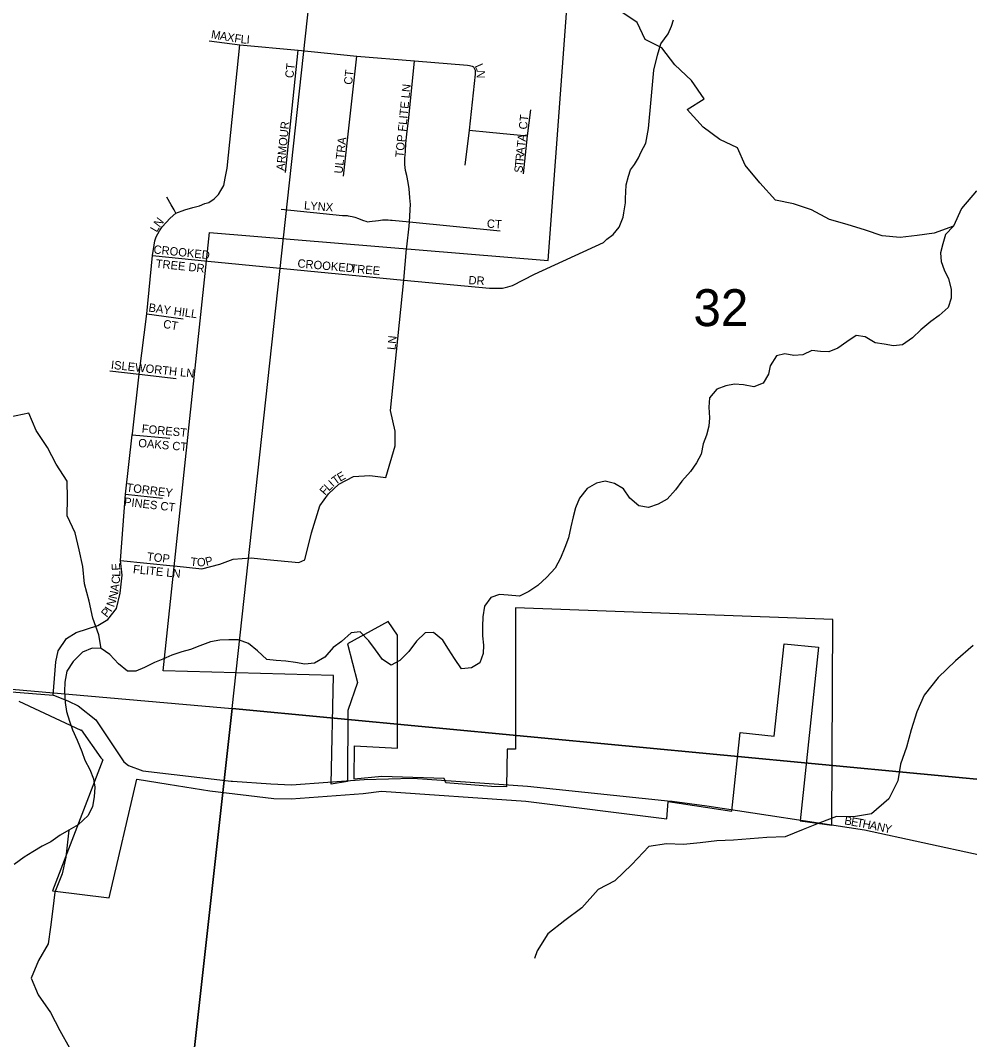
# Model space of a CAD drawing. Extents: x 0 to 1064, y 0 to 440.
# Drawn here: x 136.46 to 153.68, y 176.64 to 195.14 of the extents above; entities that cross this region are included whole.
import ezdxf

# ---------------------------------------------------------------- set-up
doc = ezdxf.new("R2010")
doc.units = 0
for name, color, linetype in [('GM_X_City_Street', 7, 'Continuous'), ('GM_X_City_Street_Text', 7, 'Continuous'), ('GM_X_Corporation', 7, 'Continuous'), ('GM_X_County_Road', 7, 'Continuous'), ('GM_X_Minor_River', 7, 'Continuous'), ('GM_X_Section', 7, 'Continuous'), ('GM_X_Section_Text', 7, 'Continuous'), ('GM_X_Township_Subdivision', 7, 'Continuous'), ('GM_X_Township_Subdivision_Text', 7, 'Continuous')]:
    doc.layers.add(name, color=color, linetype=linetype)

msp = doc.modelspace()

# ---------------------------------------------------------------- linework, layer by layer
at = {"layer": 'GM_X_City_Street'}
for points in [[(139.857, 190.773), (143.417, 190.423), (144.968, 190.279), (145.064, 190.279), (145.208, 190.279), (145.304, 190.303), (145.389, 190.327), (145.785, 190.532), (147.036, 191.109), (147.096, 191.169), (147.216, 191.253), (147.324, 191.385), (147.396, 191.566), (147.408, 191.65), (147.438, 191.831), (147.44, 191.913), (147.442, 192.02), (147.449, 192.153), (147.492, 192.311), (147.531, 192.43), (147.601, 192.527), (147.673, 192.647), (147.721, 192.756), (147.805, 192.912), (147.853, 193.176), (147.901, 193.705), (147.949, 194.234), (148.021, 194.511), (148.081, 194.715), (148.214, 194.896), (148.275, 195.035), (148.31, 195.148)], [(139.231, 185.239), (139.247, 185.238), (139.749, 185.187), (140.078, 185.268), (140.315, 185.361), (140.644, 185.384), (140.928, 185.355), (141.511, 185.303), (141.615, 185.349), (141.737, 185.841), (141.893, 186.332), (142.049, 186.546), (142.234, 186.725), (142.499, 186.863), (142.8, 186.881), (143.089, 186.846), (143.256, 187.418), (143.256, 187.684), (143.173, 188.059), (143.417, 190.423), (143.462, 190.995), (143.466, 191.031)], [(148.287, 180.967), (148.914, 180.888), (151.772, 180.451), (154.949, 179.758), (156.156, 179.5), (156.315, 179.472), (163.945, 178.111), (164.089, 178.087), (164.887, 177.953)]]:
    msp.add_lwpolyline(points, dxfattribs=at)
at = {"layer": 'GM_X_Corporation'}
msp.add_lwpolyline([(136.429, 182.784), (137.552, 182.26), (137.56, 182.266), (137.918, 181.754), (137.95, 181.718), (137.038, 179.342), (138.069, 179.215), (138.567, 181.371), (138.573, 181.369), (139.138, 181.28), (139.896, 181.16), (141.053, 181.019), (141.371, 181.012), (142.678, 181.111), (143.008, 181.15), (145.626, 180.97), (148.187, 180.649), (148.209, 180.961), (149.37, 180.791), (149.52, 182.216), (150.138, 182.151), (150.314, 183.828), (150.941, 183.762), (150.61, 180.614), (151.179, 180.533), (151.197, 184.268), (145.439, 184.477), (145.439, 181.913), (145.291, 181.913), (145.28, 181.23), (145.007, 181.239), (144.179, 181.302), (144.148, 181.38), (143.015, 181.419), (142.515, 181.372), (142.521, 181.972), (143.302, 181.931), (143.302, 183.982), (143.131, 184.233), (142.393, 183.828), (142.575, 183.122), (142.399, 182.616), (142.39, 181.325), (142.093, 181.278), (142.137, 183.249), (139.046, 183.338), (139.885, 191.288), (146.032, 190.782), (146.593, 198.294)], dxfattribs=at)
at = {"layer": 'GM_X_County_Road'}
for points in [[(124.11, 184.015), (127.722, 183.684), (131.412, 183.346), (137.048, 182.892), (137.074, 182.89), (137.33, 182.782), (137.504, 182.699), (137.826, 182.445), (138.331, 181.683), (138.415, 181.62), (138.675, 181.522), (140.281, 181.333), (140.304, 181.331)], [(140.304, 181.331), (140.998, 181.283), (141.377, 181.267), (142.694, 181.365), (143.576, 181.39), (145.66, 181.242), (148.263, 180.97), (148.287, 180.967)]]:
    msp.add_lwpolyline(points, dxfattribs=at)
at = {"layer": 'GM_X_Minor_River'}
for points in [[(153.809, 192.044), (153.536, 191.727), (153.39, 191.405), (153.038, 191.277), (152.729, 191.235), (152.419, 191.198), (152.098, 191.229), (151.794, 191.332), (151.461, 191.435), (151.139, 191.527), (150.811, 191.703), (150.484, 191.812), (150.162, 191.879), (149.877, 192.19), (149.61, 192.512), (149.471, 192.828), (149.149, 192.98), (148.846, 193.199), (148.554, 193.522), (148.864, 193.716), (148.633, 194.051), (148.33, 194.331), (148.099, 194.641), (147.796, 194.793), (147.651, 195.103), (147.335, 195.316)], [(153.39, 191.405), (153.247, 191.252), (153.195, 191.083), (153.156, 190.919), (153.165, 190.766), (153.223, 190.613), (153.299, 190.448), (153.345, 190.264), (153.348, 190.1), (153.296, 189.93), (153.13, 189.781), (152.976, 189.674), (152.797, 189.524), (152.643, 189.381), (152.464, 189.25), (152.3, 189.234), (152.13, 189.261), (151.967, 189.289), (151.787, 189.395), (151.623, 189.422), (151.451, 189.309), (151.291, 189.19), (151.126, 189.126), (150.974, 189.128), (150.816, 189.149), (150.657, 189.073), (150.493, 189.057), (150.329, 189.091), (150.177, 189.05), (150.064, 188.87), (150.031, 188.718), (149.937, 188.555), (149.766, 188.491), (149.578, 188.525), (149.415, 188.54), (149.256, 188.506), (149.097, 188.447), (148.961, 188.291), (148.952, 188.121), (148.96, 187.926), (148.952, 187.774), (148.906, 187.61), (148.849, 187.453), (148.809, 187.265), (148.727, 187.108), (148.615, 186.951), (148.46, 186.777), (148.342, 186.621), (148.193, 186.453), (148.028, 186.358), (147.857, 186.3), (147.681, 186.328), (147.513, 186.47), (147.401, 186.637), (147.239, 186.737), (147.069, 186.776), (146.911, 186.742), (146.739, 186.642), (146.602, 186.467), (146.532, 186.292), (146.487, 186.128), (146.447, 185.946), (146.401, 185.746), (146.337, 185.571), (146.255, 185.377), (146.161, 185.196), (146.012, 185.034), (145.845, 184.885), (145.685, 184.772), (145.514, 184.689), (145.308, 184.711), (145.15, 184.72), (144.991, 184.668), (144.879, 184.511), (144.851, 184.317), (144.842, 184.14), (144.845, 183.97), (144.86, 183.799), (144.852, 183.647), (144.794, 183.483), (144.641, 183.389), (144.464, 183.373), (144.334, 183.558), (144.227, 183.73), (144.121, 183.89), (143.953, 184.033), (143.801, 184.024), (143.647, 183.874), (143.504, 183.688), (143.343, 183.52), (143.183, 183.437), (143.027, 183.543), (142.903, 183.716), (142.778, 183.882), (142.623, 184.043), (142.459, 184.022), (142.286, 183.866), (142.132, 183.759), (141.983, 183.585), (141.793, 183.473), (141.616, 183.457)], [(137.922, 183.738), (137.881, 183.989), (137.772, 184.293), (137.705, 184.598), (137.62, 184.914), (137.59, 185.23), (137.523, 185.534), (137.45, 185.838), (137.305, 186.149), (137.311, 186.471), (137.305, 186.775), (137.105, 187.085), (136.947, 187.39), (136.741, 187.694), (136.607, 188.01), (136.267, 187.937)], [(141.616, 183.457), (141.447, 183.484), (141.271, 183.512), (141.095, 183.521), (140.931, 183.542), (140.758, 183.697), (140.596, 183.834), (140.415, 183.897), (140.239, 183.9), (140.075, 183.891), (139.904, 183.863), (139.715, 183.787), (139.543, 183.723), (139.385, 183.677), (139.207, 183.619), (139.042, 183.549), (138.889, 183.485), (138.711, 183.396), (138.552, 183.332), (138.4, 183.328), (138.239, 183.465), (138.078, 183.632), (137.922, 183.738), (137.758, 183.747), (137.58, 183.671), (137.413, 183.503), (137.301, 183.328), (137.261, 183.128), (137.258, 182.958), (137.267, 182.763), (137.294, 182.598), (137.346, 182.42), (137.404, 182.267), (137.485, 182.077), (137.573, 181.869), (137.625, 181.715), (137.719, 181.543), (137.783, 181.378), (137.805, 181.225), (137.796, 181.049), (137.762, 180.873), (137.686, 180.71), (137.507, 180.542), (137.335, 180.442), (137.176, 180.353), (137.01, 180.234), (136.85, 180.151), (136.684, 180.051), (136.525, 179.956), (136.34, 179.819)], [(153.747, 183.795), (153.426, 183.515), (153.11, 183.217), (152.855, 182.895), (152.722, 182.591), (152.619, 182.262), (152.534, 181.952), (152.425, 181.642), (152.382, 181.338), (152.218, 181.015), (151.903, 180.741), (151.575, 180.687), (151.266, 180.693), (150.962, 180.577), (150.659, 180.455), (150.337, 180.322), (150.004, 180.309), (149.7, 180.285), (149.397, 180.261), (149.094, 180.249), (148.79, 180.212), (148.487, 180.182), (148.183, 180.194), (147.862, 180.145), (147.552, 179.823), (147.243, 179.525), (146.94, 179.366), (146.642, 179.032), (146.339, 178.807), (146.029, 178.563), (145.835, 178.253), (145.787, 178.113)], [(137.335, 180.442), (137.28, 179.956), (137.213, 179.652), (137.08, 179.318), (137.043, 179.013), (137.001, 178.685), (136.958, 178.381), (136.782, 178.077), (136.649, 177.76), (136.776, 177.456), (137.001, 177.134), (137.171, 176.805), (137.347, 176.495), (137.516, 176.191), (137.705, 175.886), (137.899, 175.57), (138.135, 175.302)]]:
    msp.add_lwpolyline(points, dxfattribs=at)
at = {"layer": 'GM_X_Section'}
for points in [[(142.094, 199.129), (157.964, 197.58), (156.361, 181.129), (140.302, 182.651)], [(124.156, 184.067), (140.302, 182.651), (138.483, 166.315), (122.397, 168.034)], [(140.302, 182.651), (156.361, 181.129), (154.714, 164.637), (138.864, 166.277), (138.483, 166.315)]]:
    msp.add_lwpolyline(points, close=True, dxfattribs=at)
at = {"layer": 'GM_X_Township_Subdivision'}
for points in [[(137.048, 182.892), (137.1, 183.501), (137.142, 183.7), (137.295, 183.92), (137.47, 184.028), (137.864, 184.158), (138.044, 184.264), (138.201, 184.468), (138.266, 184.745), (138.303, 185.069), (138.275, 185.335), (138.363, 186.544), (138.487, 187.621), (138.488, 187.635), (138.61, 188.717), (138.751, 189.815), (138.853, 190.874), (138.881, 191.06), (138.896, 191.14), (138.921, 191.213), (138.981, 191.32), (139.028, 191.393), (139.101, 191.473), (139.174, 191.553), (139.274, 191.64), (139.441, 191.699), (139.587, 191.746), (139.707, 191.773), (139.8, 191.819), (139.873, 191.833), (139.973, 191.899), (140, 191.933), (140.053, 191.979), (140.093, 192.052), (140.146, 192.146), (140.173, 192.279), (140.206, 192.459), (140.439, 194.696)], [(139.884, 194.77), (140.439, 194.696), (141.496, 194.602), (142.562, 194.493), (143.611, 194.405), (144.568, 194.328), (144.608, 194.32), (144.632, 194.316), (144.656, 194.308), (144.68, 194.296), (144.712, 194.236), (144.712, 194.196), (144.708, 194.163), (144.603, 193.15), (144.523, 192.511)], [(141.268, 192.381), (141.496, 194.602)], [(142.319, 192.315), (142.562, 194.493)], [(143.466, 191.031), (143.509, 191.406), (143.518, 191.486), (143.534, 191.807), (143.53, 191.852), (143.522, 191.928), (143.51, 192.085), (143.494, 192.197), (143.466, 192.322), (143.446, 192.415), (143.434, 192.527), (143.434, 192.64), (143.446, 192.76), (143.45, 192.905), (143.47, 193.074), (143.506, 193.371), (143.611, 194.405)], [(145.585, 192.354), (145.657, 193.042), (145.717, 193.516)], [(144.603, 193.15), (144.97, 193.11), (145.657, 193.042)], [(139.274, 191.64), (139.247, 191.699), (139.194, 191.793), (139.114, 191.933)], [(141.187, 191.712), (142.304, 191.601), (142.358, 191.598), (142.385, 191.597), (142.405, 191.594), (142.474, 191.582), (142.526, 191.567), (142.592, 191.545), (142.633, 191.527), (142.685, 191.508), (142.722, 191.493), (142.755, 191.486), (142.792, 191.49), (142.837, 191.493), (142.903, 191.501), (142.955, 191.508), (143.025, 191.519), (143.095, 191.519), (143.132, 191.519), (143.173, 191.516), (143.203, 191.516), (143.518, 191.486), (145.163, 191.319)], [(138.853, 190.874), (139.857, 190.773)], [(138.751, 189.815), (139.408, 189.724)], [(138.079, 188.782), (138.61, 188.717), (139.281, 188.643)], [(138.487, 187.621), (139.166, 187.56)], [(138.363, 186.544), (139.032, 186.47)], [(138.275, 185.335), (139.231, 185.239)]]:
    msp.add_lwpolyline(points, dxfattribs=at)

# ---------------------------------------------------------------- texts
at = {"layer": 'GM_X_City_Street_Text'}
for s, height, rotation, p in [('CROOKED', 0.1515, 354.8823, (141.479, 190.658)), ('TREE', 0.1515, 355.0974, (142.439, 190.565)), ('DR', 0.1515, 356.9769, (144.585, 190.352)), ('LN', 0.1515, 83.9946, (143.261, 189.153)), ('T', 0.152, 36.4874, (142.175, 186.704)), ('E', 0.152, 29.5721, (142.257, 186.765)), ('F', 0.152, 48.9246, (141.985, 186.511)), ('L', 0.152, 43.7828, (142.053, 186.589)), ('I', 0.152, 42.2178, (142.129, 186.662)), ('T', 0.152, 353.3732, (139.534, 185.245)), ('O', 0.152, 0.9504, (139.661, 185.231)), ('P', 0.152, 14.0977, (139.832, 185.238)), ('B', 0.152, 349.8429, (151.401, 180.551)), ('E', 0.152, 349.8754, (151.52, 180.529)), ('T', 0.152, 349.81, (151.624, 180.511)), ('H', 0.152, 348.5829, (151.729, 180.492)), ('A', 0.152, 347.8457, (151.859, 180.466)), ('N', 0.152, 347.7984, (151.989, 180.438)), ('Y', 0.152, 347.7988, (152.119, 180.409))]:
    msp.add_text(s, height=height, rotation=rotation, dxfattribs=at).set_placement(p)
at = {"layer": 'GM_X_Section_Text'}
msp.add_text('32', height=0.6697, rotation=0, dxfattribs=at).set_placement((148.67, 189.591))
at = {"layer": 'GM_X_Township_Subdivision_Text'}
for s, height, rotation, p in [('M', 0.152, 350.1155, (139.908, 194.817)), ('A', 0.152, 350.127, (140.066, 194.79)), ('X', 0.152, 350.1389, (140.197, 194.767)), ('F', 0.152, 351.114, (140.331, 194.744)), ('L', 0.152, 355.1258, (140.448, 194.726)), ('I', 0.152, 356.1212, (140.557, 194.717)), ('CT', 0.1515, 83.6638, (141.408, 194.086)), ('CT', 0.1515, 83.6505, (142.475, 193.966)), ('L', 0.152, 293.7045, (144.698, 194.315)), ('N', 0.152, 270.1968, (144.738, 194.234)), ('TOP FLITE LN', 0.15152, 84.2856, (143.408, 192.645)), ('ARMOUR', 0.1515, 84.382, (141.248, 192.406)), ('CT', 0.1515, 83.6638, (145.648, 193.153)), ('ULTRA', 0.1515, 83.7954, (142.301, 192.353)), ('T', 0.152, 84.3007, (145.615, 192.83)), ('A', 0.152, 82.9454, (145.625, 192.935)), ('A', 0.152, 84.2633, (145.601, 192.698)), ('T', 0.152, 84.2812, (145.579, 192.472)), ('R', 0.152, 84.2846, (145.589, 192.578)), ('S', 0.152, 84.2812, (145.568, 192.366)), ('LYNX', 0.1515, 355.6039, (141.599, 191.711)), ('N', 0.152, 52.9072, (138.982, 191.371)), ('CT', 0.1515, 356.8101, (144.918, 191.378)), ('L', 0.152, 59.9264, (138.931, 191.283)), ('CROOKED', 0.1515, 354.0357, (138.866, 190.911)), ('TREE DR', 0.1515, 353.9904, (138.906, 190.655)), ('BAY HILL', 0.1515, 351.9962, (138.774, 189.858)), ('CT', 0.1515, 350.5318, (139.038, 189.561)), ('ISLEWORTH LN', 0.15152, 353.8446, (138.094, 188.818)), ('FOREST', 0.1515, 354.5105, (138.653, 187.658)), ('OAKS CT', 0.1515, 355.1588, (138.59, 187.398)), ('TORREY', 0.1515, 352.875, (138.373, 186.591)), ('PINES CT', 0.1515, 353.3458, (138.33, 186.333)), ('TOP', 0.1515, 353.4209, (138.746, 185.338)), ('E', 0.152, 93.4672, (138.269, 185.16)), ('FLITE LN', 0.1515, 354.289, (138.494, 185.108)), ('C', 0.152, 83.5003, (138.254, 184.905)), ('L', 0.152, 89.6443, (138.268, 185.042)), ('A', 0.152, 82.0889, (138.235, 184.769)), ('N', 0.152, 70.4678, (138.154, 184.481)), ('N', 0.152, 77.7988, (138.205, 184.627)), ('P', 0.152, 50.8624, (138.024, 184.293)), ('I', 0.152, 57.5497, (138.102, 184.391))]:
    msp.add_text(s, height=height, rotation=rotation, dxfattribs=at).set_placement(p)

doc.saveas('drawing.dxf')
